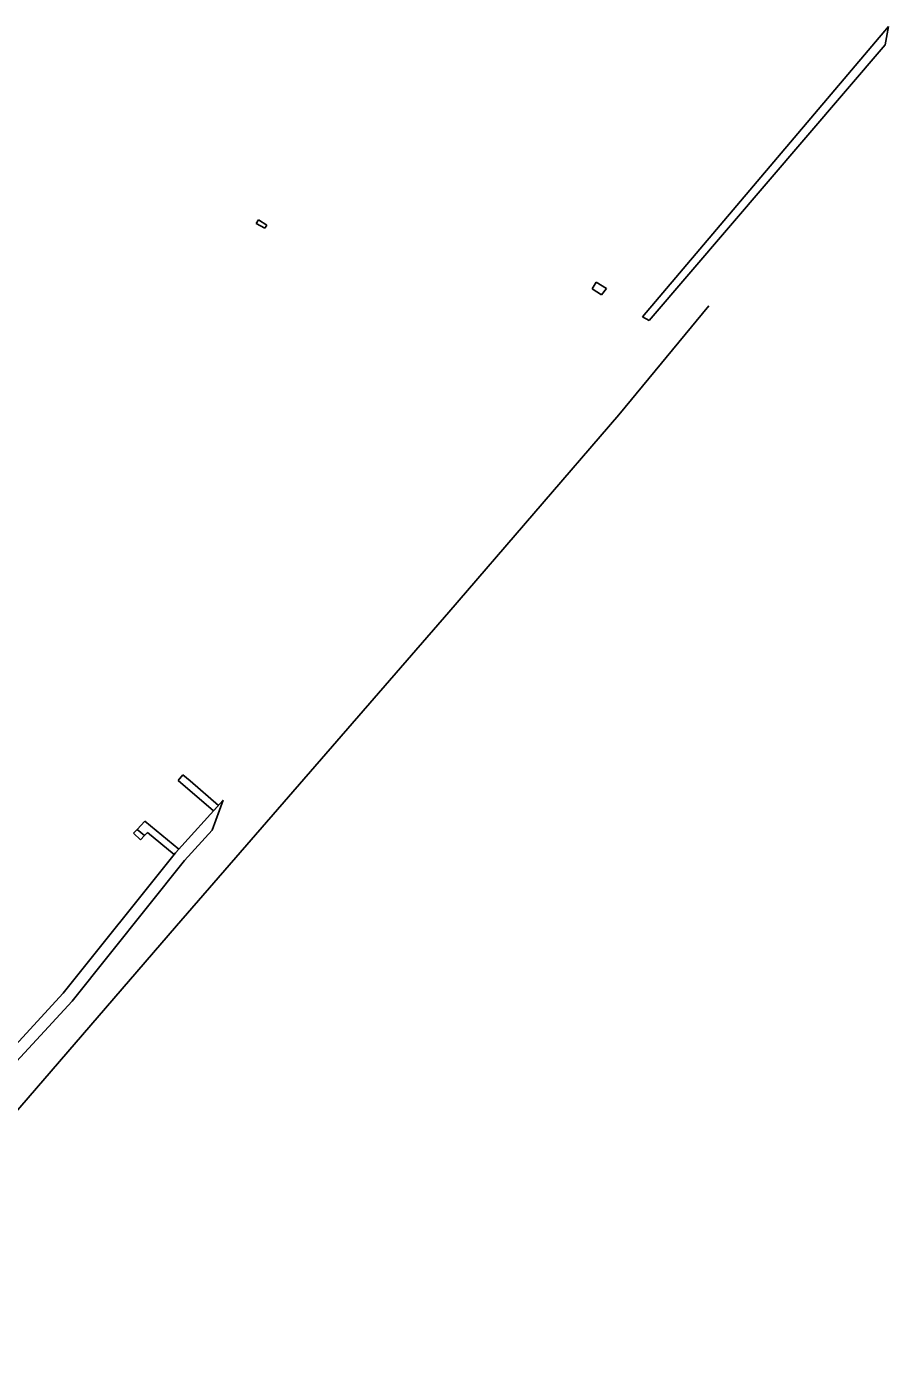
# Model space of a CAD drawing. Extents: x -759699 to -757730, y -1172308 to -1170857.
# Drawn here: x -757802.7 to -757730.1, y -1171037.4 to -1170925.1 of the extents above; entities that cross this region are included whole.
import ezdxf

# ---------------------------------------------------------------- set-up
doc = ezdxf.new("R2010")
doc.units = 0
doc.layers.add('Vrstva 11', color=7, linetype='Continuous')
doc.layers.add('Vrstva 13', color=7, linetype='Continuous')

msp = doc.modelspace()

# ---------------------------------------------------------------- linework, layer by layer
at = {"layer": 'Vrstva 11'}
for p, q in [((-757745.22, -1170948.6), (-757752.8, -1170957.81)), ((-757752.8, -1170957.81), (-757767.1, -1170974.43)), ((-757767.1, -1170974.43), (-757790.05, -1171000.85)), ((-757790.05, -1171000.85), (-757821.58, -1171037.38))]:
    msp.add_line(p, q, dxfattribs=at)
at = {"layer": 'Vrstva 13'}
for p, q in [((-757750.79, -1170949.55), (-757730.09, -1170925.09)), ((-757730.09, -1170925.09), (-757730.37, -1170926.62)), ((-757730.37, -1170926.62), (-757750.23, -1170949.85)), ((-757783.34, -1170941.68), (-757783.16, -1170941.36)), ((-757782.61, -1170942.08), (-757783.34, -1170941.68)), ((-757783.16, -1170941.36), (-757782.44, -1170941.81)), ((-757782.44, -1170941.81), (-757782.61, -1170942.08)), ((-757755.05, -1170947.17), (-757754.71, -1170946.62)), ((-757754.71, -1170946.62), (-757753.84, -1170947.15)), ((-757754.24, -1170947.68), (-757755.05, -1170947.17)), ((-757753.84, -1170947.15), (-757754.24, -1170947.68)), ((-757750.23, -1170949.85), (-757750.79, -1170949.55)), ((-757789.92, -1170988.62), (-757789.52, -1170988.12)), ((-757789.52, -1170988.12), (-757788.91, -1170988.63)), ((-757786.93, -1170991.16), (-757789.92, -1170988.62)), ((-757788.91, -1170988.63), (-757786.51, -1170990.7)), ((-757790.14, -1170994.71), (-757786.11, -1170990.26)), ((-757786.11, -1170990.26), (-757787.05, -1170992.78)), ((-757786.51, -1170990.7), (-757786.93, -1170991.16)), ((-757793.37, -1170992.73), (-757792.71, -1170992.04)), ((-757792.71, -1170992.04), (-757789.86, -1170994.4)), ((-757793.67, -1170993.04), (-757793.37, -1170992.73)), ((-757793.1, -1170993.6), (-757793.67, -1170993.04)), ((-757793.37, -1170992.73), (-757792.76, -1170993.24)), ((-757792.76, -1170993.24), (-757793.37, -1170992.73)), ((-757792.76, -1170993.24), (-757793.1, -1170993.6)), ((-757792.51, -1170992.98), (-757792.76, -1170993.24)), ((-757790.25, -1170994.85), (-757792.51, -1170992.98)), ((-757787.05, -1170992.78), (-757789.38, -1170995.35)), ((-757799.59, -1171006.53), (-757790.14, -1170994.71)), ((-757790.14, -1170994.71), (-757790.25, -1170994.85)), ((-757789.86, -1170994.4), (-757790.14, -1170994.71)), ((-757789.38, -1170995.35), (-757798.84, -1171007.19)), ((-757810.74, -1171018.62), (-757799.59, -1171006.53)), ((-757798.84, -1171007.19), (-757809.88, -1171019.16))]:
    msp.add_line(p, q, dxfattribs=at)

doc.saveas('drawing.dxf')
